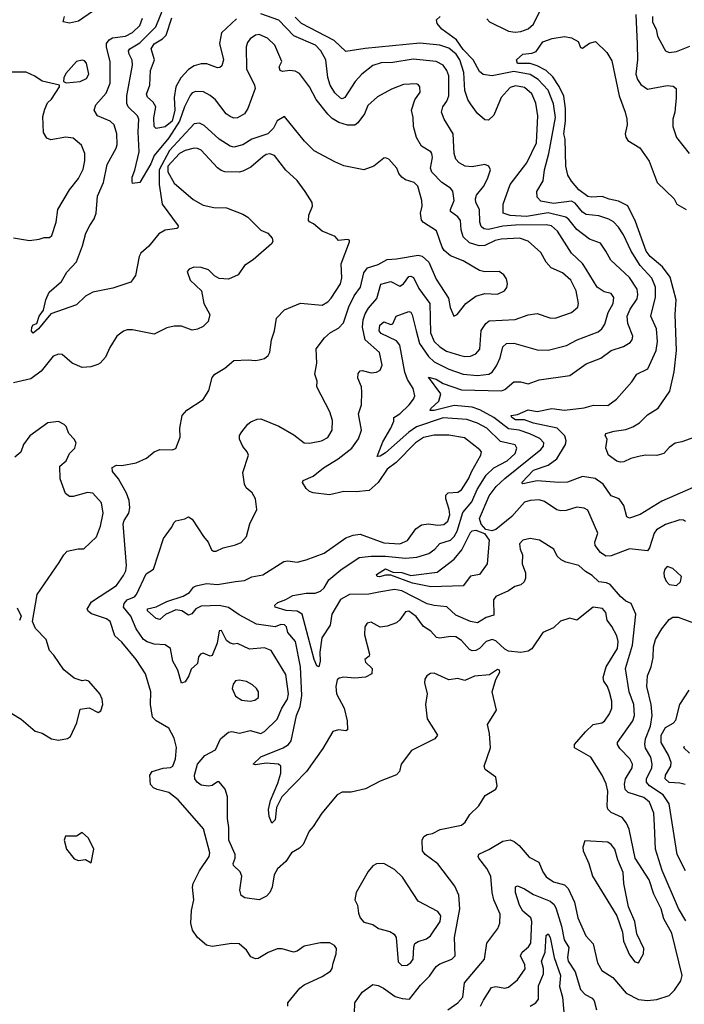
# Model space of a CAD drawing. Extents: x 2133489 to 2292442, y 756223 to 916462.
# Tile 285 of 463: x 2185320 to 2188999, y 881736 to 887187. Entities that reach past the tile are written whole.
import ezdxf

# ---------------------------------------------------------------- set-up
doc = ezdxf.new("R2010")
doc.units = 0

msp = doc.modelspace()

# ---------------------------------------------------------------- linework, layer by layer
at = {"layer": '0CON20XD'}
for points in [[(2185800.9, 887285), (2185645, 887178.2), (2185595, 887166.7), (2185561.2, 887175), (2185568.1, 887205)], [(2186997.6, 883152.4), (2186907.8, 883025), (2186770.4, 882885), (2186742.1, 882825), (2186735, 882758), (2186715, 882738.8), (2186701.1, 882775), (2186697.9, 882815), (2186708.9, 882865), (2186749.2, 882960.7), (2186765.3, 883015), (2186766.2, 883055), (2186753.3, 883065), (2186685, 883071.2), (2186625, 883061.4), (2186612.5, 883065), (2186655, 883105.5), (2186778.9, 883155), (2186807.3, 883175), (2186822.7, 883195), (2186852.8, 883335), (2186872, 883385), (2186880.9, 883445), (2186875, 883603.3), (2186846.1, 883745), (2186804.4, 883795), (2186797.5, 883825), (2186785, 883836.9), (2186765, 883838.5), (2186735, 883825.4), (2186630.3, 883840.3), (2186535, 883892.3), (2186475, 883932.7), (2186425, 883943), (2186325, 883939.9), (2186295.8, 883925), (2186272.2, 883897.8), (2186255, 883889.3), (2186218.1, 883915), (2186185, 883920), (2186126.1, 883893.9), (2186095, 883866.2), (2186075, 883872.5), (2186026.9, 883915), (2186028, 883925), (2186075, 883937.1), (2186134.4, 883965.6), (2186225.7, 883995), (2186259.2, 884015), (2186281.4, 884045), (2186296.8, 884053.2), (2186354.1, 884065.9), (2186415, 884060), (2186514.1, 884075.9), (2186565, 884082.7), (2186605, 884101.5), (2186666.1, 884113.9), (2186782.6, 884187.4), (2186805, 884190.6), (2186855, 884184.4), (2186905, 884195.6), (2187005, 884233.6), (2187125, 884317.5), (2187165, 884333.3), (2187205, 884338.1), (2187335, 884290.4), (2187424.8, 884285.2), (2187466.1, 884303.9), (2187512.3, 884367.7), (2187545, 884390.5), (2187583.4, 884396.6), (2187635, 884388.3), (2187668.1, 884391.9), (2187689.2, 884410.8), (2187700.2, 884445), (2187698, 884475), (2187678.1, 884535), (2187679.2, 884555), (2187692.6, 884567.4), (2187745, 884570.7), (2187765, 884584.7), (2187804.8, 884645), (2187823.6, 884686.4), (2187872.9, 884775), (2187875.5, 884795), (2187866.9, 884805), (2187781.5, 884871.5), (2187695, 884885.9), (2187615, 884887.3), (2187555, 884874), (2187511.8, 884845), (2187404.4, 884735.6), (2187355, 884697.5), (2187304.7, 884625.3), (2187255, 884580), (2187182.4, 884572.4), (2187115, 884575.4), (2187035, 884556.2), (2186945, 884567.3), (2186924, 884575), (2186905, 884590.8), (2186886, 884625), (2186888.8, 884635), (2186945, 884658.9), (2187001.4, 884705), (2187082.7, 884755), (2187157.8, 884815), (2187195, 884865.7), (2187212.7, 884915), (2187195.4, 885005), (2187211.5, 885055), (2187214.5, 885125), (2187211.9, 885155), (2187191.5, 885201.5), (2187192.9, 885227.1), (2187205, 885243.1), (2187215, 885244.5), (2187265, 885231.4), (2187295, 885235.8), (2187315, 885246.2), (2187326.7, 885275), (2187311.1, 885345), (2187231.7, 885415), (2187218, 885485), (2187221.6, 885525), (2187232.5, 885557.5), (2187250.8, 885589.2), (2187296.4, 885643.6), (2187318.3, 885721.8), (2187375, 885737.2), (2187425, 885710.5), (2187445, 885724.5), (2187475, 885764.7), (2187485, 885766.8), (2187499.4, 885759.4), (2187528.7, 885698.7), (2187590.2, 885615), (2187593.2, 885453.2), (2187615, 885404.6), (2187645.4, 885375), (2187682.2, 885352.2), (2187755, 885328.6), (2187785, 885322.2), (2187815.7, 885324.3), (2187845, 885337.7), (2187866.7, 885363.3), (2187874.7, 885465.3), (2187900.8, 885505), (2187919.6, 885520.4), (2188063.1, 885526.9), (2188135, 885552.7), (2188185, 885560.6), (2188255, 885535.6), (2188285, 885533.8), (2188374, 885566), (2188409.4, 885595), (2188413.3, 885615), (2188399.6, 885685), (2188370, 885745), (2188325, 885785.4), (2188262.6, 885812.6), (2188235, 885844.2), (2188205, 885898.6), (2188135, 885961.1), (2188086.7, 885976.7), (2187985, 885971.1), (2187952.5, 885965), (2187895, 885936.2), (2187864.1, 885934.1), (2187810.5, 885950.5), (2187775.3, 885985), (2187763.3, 886023.2), (2187760, 886075), (2187745.4, 886095), (2187705.4, 886125), (2187704.1, 886135), (2187725.2, 886185), (2187716.9, 886236.9), (2187704.4, 886254.4), (2187657.5, 886285), (2187602.2, 886342.2), (2187594.6, 886365), (2187604.5, 886424.5), (2187601.9, 886445), (2187595, 886455.7), (2187545, 886487.1), (2187516.4, 886535), (2187499.7, 886595), (2187498.4, 886645), (2187489.7, 886685), (2187507.8, 886742.2), (2187536.1, 886785), (2187534.5, 886814.5), (2187525, 886826.9), (2187515, 886831.1), (2187445, 886827.7), (2187378.3, 886801.7), (2187300.6, 886759.4), (2187248, 886712), (2187228.1, 886665), (2187191.8, 886615), (2187175, 886602.8), (2187135, 886603.1), (2187087.4, 886617.4), (2187049.7, 886639.7), (2187025, 886662.9), (2186961.5, 886745), (2186923.3, 886815), (2186868.7, 886888.7), (2186845, 886901.1), (2186815, 886904.6), (2186775, 886899.4), (2186762.5, 886905), (2186757.1, 886925), (2186770.8, 886955), (2186732.9, 887045), (2186692.2, 887085), (2186645, 887104.7), (2186625, 887101.2), (2186595, 887080), (2186580.6, 887059.4), (2186574.2, 887035.8), (2186574.7, 886915), (2186619.4, 886825), (2186622.9, 886805), (2186582.5, 886695), (2186564, 886666), (2186525, 886642.5), (2186505, 886641.8), (2186485, 886650), (2186463.5, 886665), (2186403, 886743), (2186375, 886766.9), (2186337.2, 886787.2), (2186295, 886789.5), (2186275, 886781.1), (2186263.4, 886766.6), (2186232.5, 886705), (2186204.9, 886625.1), (2186145, 886532.5), (2186064.6, 886435.4), (2186045, 886387.8), (2185985, 886286.2), (2185945, 886280), (2185941.7, 886291.7), (2185941.9, 886315), (2185957, 886353), (2185981.8, 886455), (2185975.7, 886565.7), (2185979.6, 886635), (2185972.7, 886655), (2185920.5, 886705), (2185913.5, 886723.5), (2185912.7, 886765), (2185944.7, 886935), (2185941.8, 886961.8), (2185925.3, 886995), (2185922.5, 887015), (2185929.6, 887025), (2185985, 887059.1), (2186073.4, 887146.6), (2186118.6, 887255)], [(2187742.5, 885555), (2187789.2, 885615), (2187845, 885656.9), (2187895, 885670.5), (2187965, 885667.3), (2188003.1, 885685), (2188016, 885704), (2188020, 885725), (2188015, 885751.2), (2188000.6, 885775), (2187975, 885792.2), (2187895, 885790.6), (2187865, 885797.8), (2187775, 885852.3), (2187705, 885878.5), (2187669.4, 885909.4), (2187657.8, 885927.8), (2187627.6, 886017.6), (2187555, 886064.2), (2187545, 886076.7), (2187538.9, 886115), (2187547.3, 886155), (2187546.4, 886185), (2187523.3, 886265), (2187502.9, 886285), (2187455, 886300.9), (2187435.6, 886315), (2187419.4, 886335), (2187406.9, 886365), (2187363.3, 886415), (2187345, 886422), (2187335, 886419.2), (2187280, 886375), (2187225, 886355.8), (2187115, 886378.1), (2187065, 886399.4), (2186950.5, 886460.5), (2186895.7, 886515), (2186785, 886650), (2186745, 886626.7), (2186724.8, 886585.2), (2186693.1, 886555), (2186605, 886525.2), (2186555, 886493.2), (2186505, 886481.5), (2186485, 886486.2), (2186425, 886525.4), (2186341.7, 886601.7), (2186315, 886613.6), (2186285, 886610), (2186148.4, 886461.6), (2186092.7, 886355), (2186092.5, 886275), (2186109.3, 886165), (2186197.1, 886045), (2186196, 886035), (2186188.9, 886031.1), (2186125, 886021.1), (2186089.5, 886000.5), (2186035, 885932.2), (2185990, 885895), (2185980.4, 885875), (2185960.3, 885769.7), (2185935, 885734.2), (2185835, 885700.5), (2185725, 885677.7), (2185685, 885655.5), (2185635, 885607.5), (2185491.5, 885558.5), (2185424.2, 885475), (2185395, 885451.9), (2185385, 885462.5), (2185387.3, 885485), (2185395, 885497.5), (2185414.5, 885505.5), (2185427.8, 885545), (2185452.2, 885577.8), (2185463.8, 885635), (2185482.7, 885677.3), (2185552, 885738), (2185581.7, 885788.3), (2185633.6, 885846.4), (2185668.2, 885935), (2185686.7, 886005), (2185707.5, 886047.5), (2185731.8, 886085), (2185742.3, 886115), (2185750.1, 886209.9), (2185784.2, 886285.8), (2185804.7, 886385.3), (2185854.5, 886475), (2185859.2, 886495), (2185857.1, 886555), (2185842.7, 886605), (2185821.4, 886625), (2185751.1, 886655), (2185732.2, 886685), (2185740.5, 886715), (2185799.3, 886780.7), (2185820.5, 886835), (2185821.4, 886955), (2185800.9, 887035), (2185801.1, 887055), (2185815.5, 887074.5), (2185834.5, 887085.5), (2185905, 887096.1), (2185945, 887115.3), (2185984.7, 887155), (2186000, 887195)], [(2186519.2, 887190.8), (2186436.8, 887113.2), (2186425.6, 887055), (2186448.7, 886965), (2186439.2, 886930.8), (2186428.6, 886921.4), (2186415, 886920), (2186355, 886941.9), (2186325, 886942.6), (2186285, 886931.6), (2186255, 886910.3), (2186211.1, 886865), (2186184.1, 886815), (2186175.8, 886755), (2186179.4, 886685), (2186163.9, 886625), (2186125, 886593.3), (2186075, 886583.6), (2186064.7, 886594.7), (2186063, 886643), (2186072.9, 886705), (2186059.3, 886729.3), (2186028.1, 886758.1), (2186021.5, 886775), (2186039.6, 886825), (2186044.2, 886905), (2186065.3, 886965), (2186048.4, 887025), (2186065, 887053.2), (2186110, 887080), (2186130, 887100), (2186162.7, 887197.3)], [(2189008.1, 882198.1), (2188966.7, 882266.7), (2188877.4, 882477.4), (2188840.3, 882595), (2188833.4, 882726.6), (2188829.5, 882795), (2188806.8, 882855), (2188775, 882880.7), (2188687.9, 882907.9), (2188671.3, 882925), (2188667.3, 882955), (2188673.9, 882985), (2188710, 883045), (2188712.5, 883065), (2188697.3, 883095), (2188641.3, 883151.3), (2188628.5, 883175), (2188629.6, 883185), (2188714.3, 883305.7), (2188723.7, 883335), (2188720.4, 883395), (2188694, 883466), (2188674.2, 883595), (2188711.9, 883725), (2188730.6, 883895), (2188705, 883954), (2188675, 883967.5), (2188645, 883994.4), (2188589, 884059), (2188569.1, 884069.1), (2188525, 884074.4), (2188489.6, 884109.6), (2188451.4, 884131.4), (2188415, 884164.5), (2188343.1, 884183.1), (2188316.7, 884196.7), (2188295, 884216.7), (2188276, 884255), (2188198, 884305), (2188145, 884315.4), (2188105, 884304.5), (2188086.5, 884285), (2188089.6, 884255), (2188104.2, 884225), (2188102, 884175), (2188119.5, 884125), (2188120, 884095), (2188113.3, 884075), (2188095, 884058.5), (2188061.5, 884048.5), (2188025, 884024.4), (2187955, 883994), (2187942.9, 883975), (2187945, 883890), (2187902, 883878), (2187855, 883848.2), (2187815, 883855.5), (2187735, 883890.4), (2187685, 883936), (2187615, 883942.9), (2187575, 883953.8), (2187435, 884025.7), (2187395, 884032.4), (2187307.3, 884017.3), (2187253.2, 884006.8), (2187145, 884004.5), (2187095, 883977.2), (2187048.2, 883895), (2187038.2, 883835), (2186993.1, 883765), (2186981.8, 883685), (2186983.8, 883636.2), (2186975, 883604), (2186965, 883608.8), (2186949.7, 883645), (2186884.4, 883895), (2186855, 883912.7), (2186794.6, 883915.4), (2186733.8, 883935), (2186732, 883945), (2186749.6, 883960.4), (2186793.9, 883976.1), (2186831.7, 883998.3), (2186905, 884012.3), (2186955, 884012.1), (2186985, 884023.8), (2187005, 884041.9), (2187030.4, 884085), (2187098.5, 884141.5), (2187198.9, 884208.9), (2187265, 884217.3), (2187345, 884216.5), (2187454.8, 884205.2), (2187518.7, 884211.3), (2187585, 884232.4), (2187617.7, 884255), (2187645, 884286.2), (2187705, 884305.3), (2187725.1, 884324.9), (2187741.3, 884355), (2187772.1, 884457.9), (2187822.8, 884517.2), (2187851.7, 884585), (2187901.9, 884665), (2187945, 884705.8), (2188017.7, 884745), (2188063.4, 884785), (2188072.3, 884815), (2188062.9, 884832.9), (2187981.9, 884851.9), (2187905.2, 884925.2), (2187855, 884953.6), (2187795, 884973.6), (2187665, 884982.3), (2187517.2, 884932.8), (2187475, 884903.5), (2187345, 884789.5), (2187315, 884770), (2187298, 884768), (2187330.6, 884849.4), (2187373.8, 884925), (2187390.5, 884965), (2187391.9, 884985), (2187425, 885004.6), (2187476.8, 885055), (2187500.4, 885085), (2187506.8, 885105), (2187497.6, 885145), (2187467.3, 885195), (2187452.4, 885235), (2187425, 885385.4), (2187405, 885409.3), (2187320.1, 885450.1), (2187310.6, 885465), (2187313.2, 885495), (2187335, 885513.2), (2187375, 885499.4), (2187385, 885502.5), (2187404.7, 885545.3), (2187475, 885570.6), (2187485, 885567.5), (2187492.5, 885552.5), (2187514.8, 885465), (2187533.3, 885393.3), (2187582.5, 885322.5), (2187615, 885293), (2187695, 885252.5), (2187775, 885223.9), (2187855, 885216.7), (2187916.1, 885223.9), (2187935, 885235.5), (2187959.9, 885270.1), (2187979.4, 885315), (2187994.7, 885375.3), (2188015, 885393.5), (2188055, 885396.2), (2188185, 885359.1), (2188245, 885356.9), (2188346.5, 885383.5), (2188406.4, 885413.6), (2188521.7, 885458.3), (2188543.1, 885475), (2188558.5, 885501.5), (2188576.9, 885565), (2188605.4, 885615), (2188608.6, 885648.6), (2188595, 885670), (2188555, 885680.6), (2188516.2, 885706.2), (2188456.3, 885806.3), (2188435, 885837.1), (2188374, 885895), (2188296.9, 886015), (2188264.4, 886045), (2188235, 886050.8), (2188065, 886049), (2187995, 886043), (2187915, 886024.8), (2187889.1, 886029.1), (2187875, 886041.1), (2187866.9, 886065), (2187865.3, 886135), (2187845.4, 886175), (2187842.3, 886195), (2187849.6, 886215), (2187887.3, 886262.7), (2187909.6, 886305), (2187925.6, 886355.6), (2187916.2, 886375), (2187894.3, 886384.3), (2187825, 886372.9), (2187786.3, 886376.3), (2187753.5, 886393.5), (2187734.6, 886415), (2187725.2, 886445.2), (2187719.8, 886555), (2187669.6, 886635), (2187655.7, 886675), (2187662.9, 886705), (2187684.4, 886735), (2187695.3, 886764.7), (2187695.8, 886875), (2187685.3, 886905), (2187665, 886934.5), (2187625, 886955.3), (2187498.7, 886968.7), (2187385, 886949.3), (2187321.7, 886948.3), (2187275, 886932.7), (2187214.8, 886885.2), (2187176.1, 886845), (2187119.1, 886755), (2187105, 886748.2), (2187095, 886751.5), (2187065, 886781.1), (2187039.2, 886825), (2187026.2, 886866.2), (2187015.4, 886965), (2186986.7, 887015), (2186957.1, 887045), (2186836.9, 887096.9), (2186755, 887184.7), (2186655, 887218.8)], [(2189005, 884408.6), (2188995, 884416.5), (2188975, 884418.5), (2188895, 884391.8), (2188845, 884362.5), (2188832.4, 884345), (2188806.6, 884263.4), (2188795, 884245.7), (2188695, 884257.8), (2188595, 884218.9), (2188565, 884216.7), (2188535, 884236.7), (2188505.5, 884275), (2188504.5, 884295), (2188520.4, 884345), (2188465, 884472), (2188445, 884482.5), (2188405, 884487.5), (2188345, 884469.1), (2188315, 884467.8), (2188293.9, 884473.9), (2188225, 884518.9), (2188195, 884528.2), (2188145, 884525.3), (2188114.8, 884515.2), (2188044, 884436), (2187956.5, 884363.5), (2187933.4, 884356.6), (2187901.1, 884365), (2187874.3, 884394.3), (2187866.1, 884425), (2187919.3, 884550.7), (2187958.4, 884601.6), (2188005, 884646.8), (2188205, 884807.7), (2188219.2, 884825), (2188221.8, 884845), (2188198.8, 884868.8), (2188144, 884894), (2188085, 884914.5), (2188025, 884921.1), (2187945.2, 884985), (2187866.7, 885026.7), (2187825, 885041.8), (2187725, 885051.5), (2187615, 885022.6), (2187593.1, 885023.1), (2187596.5, 885035), (2187639.7, 885075), (2187650.5, 885115), (2187582.9, 885207.1), (2187625, 885197.5), (2187665, 885173.2), (2187765, 885137.8), (2187987.6, 885132.4), (2188005, 885138.5), (2188055, 885181.3), (2188092.6, 885182.6), (2188135, 885170.6), (2188195, 885192.1), (2188365, 885217.8), (2188455, 885281.8), (2188537.5, 885312.5), (2188595, 885356.2), (2188662.6, 885377.4), (2188699.6, 885400.4), (2188711.1, 885415), (2188713.8, 885435), (2188686.5, 885505), (2188683.5, 885545), (2188698.8, 885585), (2188738.5, 885641.5), (2188742.5, 885665), (2188738.1, 885695), (2188695, 885758.7), (2188591.9, 885855), (2188565.4, 885905), (2188535, 885950), (2188475, 885970.9), (2188405, 886025.3), (2188360.2, 886080.2), (2188342.6, 886092.6), (2188245, 886116.6), (2188125, 886097.6), (2188035, 886103), (2187996.9, 886115), (2187996.8, 886165), (2188035.3, 886275), (2188127.5, 886395), (2188181.1, 886505), (2188187.8, 886655), (2188177.6, 886725), (2188155, 886776.4), (2188115, 886811.1), (2188065, 886820.4), (2188035, 886810.4), (2187984.5, 886755), (2187945, 886657.5), (2187915, 886630), (2187895, 886631.8), (2187855, 886667.4), (2187815, 886720.5), (2187800.3, 886745), (2187784.6, 886794.6), (2187779.3, 886895), (2187755.5, 886965), (2187736.9, 886995), (2187695, 887028), (2187645, 887045.7), (2187535, 887055.7), (2187232.8, 887027.2), (2187125, 887010.8), (2187060.7, 887070.7), (2186880, 887165), (2186845, 887200.9)], [(2189047.3, 884597.3), (2188875, 884520.9), (2188755, 884447.3), (2188695, 884426.9), (2188680.6, 884435), (2188665, 884496.7), (2188638, 884535), (2188595, 884550), (2188549.6, 884615), (2188505, 884645.8), (2188435, 884658.2), (2188353, 884627), (2188305, 884624.1), (2188185, 884633.3), (2188105, 884618), (2188099.2, 884625), (2188165, 884693.1), (2188245, 884720.6), (2188293.4, 884755), (2188340.9, 884835), (2188344.8, 884855.2), (2188337.8, 884882.2), (2188295, 884925.5), (2188165, 884953.7), (2188115, 884971.6), (2188065, 884971.2), (2188044.5, 884985), (2188041.2, 884995), (2188075, 885001.5), (2188135, 885027.7), (2188185, 885018), (2188265, 885033.3), (2188335, 885024.5), (2188445, 885038), (2188497, 885053), (2188575, 885050), (2188624.6, 885085.4), (2188708.7, 885181.3), (2188736.5, 885223.5), (2188796.6, 885253.4), (2188842.7, 885355), (2188851.1, 885405), (2188844.7, 885474.7), (2188813.5, 885545), (2188839, 885651), (2188838.8, 885705), (2188820, 885755), (2188754.2, 885825), (2188705.7, 885905), (2188662.2, 885995), (2188635, 886038.5), (2188607.3, 886067.3), (2188582, 886082), (2188525, 886100), (2188455, 886107.6), (2188435, 886121.6), (2188395, 886171.1), (2188375, 886181.7), (2188275, 886169.7), (2188205, 886182.5), (2188185, 886203.6), (2188183.6, 886235), (2188217.9, 886295), (2188224.7, 886355), (2188248.6, 886445), (2188285.6, 886645), (2188275, 886720.6), (2188245, 886795.8), (2188189.7, 886855), (2188145, 886882.5), (2188055, 886900.2), (2187935, 886875.8), (2187885, 886882.5), (2187865, 886900), (2187831.1, 886965), (2187775, 887020.7), (2187737.4, 887075), (2187656.2, 887135), (2187630.5, 887165), (2187627.1, 887185), (2187647.1, 887205)], [(2187905, 887190.6), (2187920.3, 887175), (2188025, 887123.9), (2188062.8, 887117.2), (2188095, 887121.8), (2188133.8, 887136.2), (2188165, 887162), (2188205, 887244.3)], [(2188730, 887215), (2188738.7, 887051.3), (2188739.2, 886965), (2188730.9, 886885), (2188739.2, 886855), (2188758.7, 886828.7), (2188795, 886801.1), (2188905, 886821.9), (2188937.8, 886817.8), (2188954, 886805), (2188954.5, 886754.5), (2188946.2, 886675), (2188934.7, 886635), (2188935.4, 886595.4), (2188955.8, 886535), (2189025.7, 886445.7)], [(2188823.2, 887205), (2188823, 887173), (2188842.5, 887135), (2188850.3, 887095), (2188886.7, 887026.7), (2188895, 887014.3), (2188914.6, 887004.6), (2188955, 887010), (2189029.3, 887040.7)], [(2189077.5, 884882.5), (2188985, 884849.6), (2188947.8, 884842.2), (2188915, 884819.2), (2188886.2, 884785), (2188846.8, 884773.2), (2188785.9, 884775.9), (2188755, 884770.8), (2188702.9, 884757.1), (2188665, 884739.2), (2188645, 884737.5), (2188625, 884742.5), (2188580, 884775), (2188563.9, 884813.9), (2188572, 884865), (2188561.2, 884885), (2188563.8, 884895), (2188611.3, 884908.7), (2188675, 884917.1), (2188715, 884932.9), (2188750.6, 884955), (2188795, 884998.6), (2188854.4, 885035.6), (2188919.6, 885130.4), (2188942.1, 885237.9), (2188956, 885355), (2188948.4, 885555), (2188954.1, 885635), (2188921.5, 885761.5), (2188878.8, 885818.8), (2188810.3, 885875), (2188787.3, 885905), (2188729.5, 886069.5), (2188686, 886156), (2188635, 886182.3), (2188582.9, 886192.9), (2188545, 886208.2), (2188485, 886203.6), (2188465, 886208.4), (2188414.5, 886245), (2188375, 886293.3), (2188354.2, 886325), (2188343.8, 886375), (2188339.6, 886525), (2188332.8, 886555), (2188341.9, 886625), (2188341.9, 886695), (2188332.3, 886762.3), (2188306.8, 886816.8), (2188270.9, 886870.9), (2188234.5, 886904.5), (2188185, 886930.6), (2188145, 886943.6), (2188075, 886943.2), (2188069.6, 886965), (2188105, 886996.2), (2188155, 887000.8), (2188178.9, 887011.1), (2188215, 887064.2), (2188267, 887083), (2188335, 887094.4), (2188375, 887086.5), (2188412, 887065), (2188425, 887033.3), (2188435, 887028), (2188475, 887056), (2188506.7, 887066.7), (2188570, 887005), (2188598.3, 886958.3), (2188638.2, 886765), (2188672.2, 886675), (2188680.4, 886635), (2188683.6, 886605), (2188672.5, 886555), (2188675.6, 886535.6), (2188687.1, 886517.1), (2188753.3, 886476.7), (2188805, 886403.8), (2188849.5, 886285), (2188942.7, 886195), (2188957.8, 886165), (2189010, 886135)], [(2185576.7, 886836.7), (2185655, 886844.4), (2185689.4, 886860.6), (2185701.9, 886885), (2185689.5, 886945), (2185678.2, 886958.2), (2185665, 886962.2), (2185635, 886954.2), (2185575, 886888), (2185563.8, 886863.8), (2185562.5, 886845), (2185576.7, 886836.7)], [(2185285, 885979.2), (2185375, 885963.5), (2185427.9, 885972.1), (2185455, 885980.8), (2185485, 885981.2), (2185497.7, 885992.3), (2185521.4, 886065), (2185531.4, 886135), (2185595.7, 886245), (2185645, 886307.5), (2185670.8, 886359.2), (2185681.1, 886405), (2185679.6, 886445), (2185661.7, 886491.7), (2185615, 886530), (2185575, 886536), (2185492.3, 886522.3), (2185470.5, 886530.5), (2185451.2, 886561.2), (2185448.8, 886651.2), (2185458.7, 886691.3), (2185474.6, 886725.4), (2185495, 886746), (2185540, 886815), (2185540, 886825), (2185445, 886845.7), (2185403.8, 886873.8), (2185355, 886895.7), (2185276.8, 886896.8)], [(2186804, 881725), (2186804, 881745), (2186870, 881825), (2186895.5, 881844.5), (2186995, 881890), (2187040.3, 881919.7), (2187050, 881935), (2187055.5, 881964.5), (2187071.2, 882015), (2187073.3, 882045), (2187061.7, 882061.7), (2187036.1, 882076.1), (2186985, 882075.8), (2186895, 882057.5), (2186855, 882030), (2186835, 882024.2), (2186773, 882043), (2186745, 882043.5), (2186695, 882023.5), (2186640.3, 881989.7), (2186625, 881987.5), (2186598.8, 881998.8), (2186575, 882036), (2186535, 882071.4), (2186495, 882073.5), (2186385, 882056.2), (2186354.2, 882064.2), (2186305, 882105.6), (2186276.1, 882146.1), (2186267.5, 882185), (2186270.6, 882255), (2186284.4, 882315), (2186277.1, 882385), (2186280.6, 882405), (2186315.5, 882475), (2186369.5, 882555), (2186371.8, 882575), (2186337.7, 882707.7), (2186198, 882868), (2186145, 882907.8), (2186080, 882925), (2186060, 882935), (2186043.6, 882953.6), (2186040, 883005), (2186053.3, 883025), (2186115, 883043.8), (2186155, 883046), (2186167.5, 883055), (2186182.2, 883095), (2186187, 883157), (2186175, 883210), (2186145.7, 883265), (2186075, 883305.6), (2186055, 883326), (2186043.2, 883395), (2186045.4, 883465.4), (2186015.5, 883565), (2185965, 883645.6), (2185885, 883741.1), (2185845.8, 883775.8), (2185821.5, 883855), (2185799.8, 883869.8), (2185717.8, 883897.8), (2185700.2, 883910.2), (2185693.3, 883923.3), (2185716.9, 883963.1), (2185855.8, 884054.2), (2185895, 884109.4), (2185906.9, 884135), (2185911.6, 884165), (2185893.3, 884395), (2185898.8, 884415), (2185923.6, 884455), (2185930, 884485), (2185925.5, 884525), (2185911.1, 884565), (2185866.5, 884645), (2185834.4, 884685), (2185832.4, 884707.6), (2185855, 884720), (2185885, 884718), (2185965, 884733.6), (2186021.2, 884758.8), (2186065, 884794.4), (2186095, 884806.7), (2186164.1, 884805.9), (2186185, 884813.3), (2186208.1, 884875), (2186205.8, 884925), (2186219.2, 884995), (2186245.5, 885024.5), (2186335.4, 885084.6), (2186367, 885133), (2186386, 885205), (2186400, 885225), (2186455, 885258), (2186505, 885300), (2186585, 885304), (2186625, 885299.2), (2186645, 885304.2), (2186675, 885311.2), (2186695, 885327.5), (2186704.1, 885345.9), (2186713.3, 885415), (2186730, 885465), (2186741.9, 885535), (2186785, 885580), (2186875, 885618.1), (2186995, 885607.1), (2187025, 885624.5), (2187045, 885644.4), (2187096.7, 885725), (2187102.7, 885757.3), (2187100, 885835), (2187146.1, 885956.1), (2187145.8, 885965.8), (2187135, 885970), (2187085, 885963.3), (2187065.8, 885985.8), (2186995, 886016), (2186946.8, 886056.8), (2186925, 886066.7), (2186918.8, 886075), (2186920, 886105), (2186940, 886155), (2186938.6, 886175), (2186900, 886235), (2186855, 886295.7), (2186793.5, 886353.5), (2186730, 886435), (2186705, 886443.1), (2186685, 886439.4), (2186665, 886426.9), (2186599.4, 886370.6), (2186555, 886348.1), (2186535, 886343.1), (2186455, 886344.5), (2186435, 886351.2), (2186415, 886367.3), (2186325, 886464.1), (2186305, 886474.2), (2186285, 886474.8), (2186235, 886462.7), (2186205, 886446.4), (2186139.4, 886375), (2186140, 886345), (2186175, 886282.1), (2186280.4, 886190.4), (2186335, 886159.4), (2186395, 886147.5), (2186465, 886145.8), (2186555, 886110.8), (2186583.2, 886093.2), (2186655, 886021.2), (2186693.3, 886005), (2186717.7, 885977.7), (2186720.7, 885959.3), (2186713.3, 885945), (2186613, 885857), (2186565, 885826), (2186530, 885775), (2186475, 885750), (2186425, 885754), (2186397.7, 885767.7)], [(2187174, 881685), (2187174.4, 881745), (2187216.6, 881803.4), (2187275, 881846), (2187305, 881840.8), (2187334.5, 881824.5), (2187398.3, 881778.3), (2187437.6, 881767.6), (2187477.5, 881765), (2187538.3, 881841.7), (2187588.5, 881891.5), (2187625, 881945.6), (2187645, 881960), (2187712, 881985), (2187731.1, 882005), (2187727.3, 882105), (2187755.8, 882265), (2187750.3, 882340.3), (2187729.5, 882389.5), (2187634.1, 882514.1), (2187565, 882565.8), (2187549.2, 882585), (2187548, 882645), (2187558, 882665), (2187575, 882676.9), (2187605, 882680.6), (2187647.2, 882702.8), (2187765, 882727.1), (2187785.7, 882745), (2187812.6, 882787.4), (2187860.8, 882835), (2187897.3, 882892.7), (2187955, 882926.7), (2187964, 882945), (2187955, 882992.5), (2187897.5, 883035), (2187892, 883055), (2187927.1, 883155), (2187920.8, 883235), (2187908.8, 883285), (2187960, 883365), (2187934.5, 883465), (2187955.7, 883534.3), (2187978.6, 883575), (2187975.5, 883585.5), (2187965, 883590), (2187920, 883560), (2187838.3, 883551.7), (2187785, 883528), (2187745, 883540), (2187695, 883532), (2187615, 883570), (2187593.4, 883566.6), (2187573.8, 883555), (2187562, 883535), (2187560.8, 883515), (2187575.7, 883455), (2187567.1, 883395), (2187575.7, 883315.7), (2187633.3, 883225), (2187617.5, 883205), (2187489.5, 883140.5), (2187431.2, 883065), (2187421.9, 883025), (2187405, 883006.9), (2187315, 882970.9), (2187235, 882928.9), (2187155, 882909.6), (2187105, 882910.7), (2187076.7, 882895), (2186993.3, 882795), (2186945, 882720), (2186922, 882695), (2186889.4, 882620.6), (2186869.3, 882600.7), (2186824.4, 882575), (2186792.7, 882527.3), (2186746.7, 882485), (2186727.9, 882452.1), (2186718.1, 882385), (2186705.4, 882354.6), (2186685.8, 882335), (2186645, 882313.6), (2186566, 882326), (2186545, 882337.5), (2186538.6, 882368.6), (2186549.4, 882445), (2186539.8, 882469.8), (2186504, 882505), (2186500.8, 882515), (2186513.1, 882545), (2186512.2, 882565), (2186477.1, 882645), (2186478.4, 882715), (2186470.7, 882765), (2186471.1, 882885), (2186457.7, 882927.7), (2186425, 882967.1), (2186415, 882967.1), (2186385, 882947.2), (2186365, 882943.7), (2186325, 882949.7), (2186301.8, 882965), (2186289.1, 882985), (2186286.7, 883005), (2186304.6, 883065.4), (2186345, 883113.9), (2186402.9, 883145), (2186431.5, 883205), (2186475, 883243.1), (2186495, 883245.6), (2186536.6, 883236.6), (2186595, 883252.5), (2186655, 883235.6), (2186675, 883245.6), (2186745.2, 883314.8), (2186771.8, 883375), (2186802.3, 883425), (2186808.3, 883455), (2186792.3, 883562.3), (2186711.8, 883695), (2186675, 883709.4), (2186592.7, 883702.7), (2186525, 883733.8), (2186505, 883730), (2186485, 883734.4), (2186465, 883750), (2186436.2, 883805), (2186425, 883803.3), (2186412.5, 883735), (2186385, 883666.7), (2186375, 883664), (2186335, 883679.2), (2186321.2, 883675), (2186310.5, 883659.5), (2186305, 883622.5), (2186268.7, 883591.3), (2186256.9, 883555), (2186235, 883522), (2186215, 883513.8), (2186195.7, 883585), (2186166.9, 883635), (2186154.3, 883705), (2186125.4, 883725.4), (2186065, 883729.5), (2186025, 883742.1), (2186005.3, 883755.3), (2185963.8, 883815), (2185934.2, 883885), (2185895.3, 883935), (2185898.4, 883955), (2185914.7, 883975), (2185955, 883991.6), (2185967.2, 884005), (2186020.8, 884119.2), (2186060, 884145), (2186115.8, 884315), (2186160.6, 884375), (2186175, 884404), (2186185, 884411.9), (2186233.3, 884423.3), (2186255, 884434), (2186275, 884420.8), (2186336.9, 884325), (2186362.9, 884295), (2186382.4, 884252.4), (2186392.5, 884245), (2186407.5, 884245), (2186446.8, 884263.2), (2186515, 884278.9), (2186545, 884292.9), (2186574.5, 884325.5), (2186594.4, 884395), (2186632.9, 884475), (2186625.8, 884535), (2186606.7, 884566.7), (2186573.1, 884595), (2186563.5, 884615), (2186555, 884680), (2186586, 884775), (2186578.8, 884795), (2186554.5, 884824.5), (2186537.1, 884865), (2186537.5, 884885), (2186549.2, 884905), (2186582.8, 884947.2), (2186600.3, 884959.7), (2186634.3, 884975.7), (2186655, 884977.5), (2186755, 884935.5), (2186838.1, 884888.1), (2186894.7, 884844.7), (2186925, 884841.5), (2186990, 884855), (2187025, 884874.4), (2187049.6, 884915), (2187051.9, 884968.1), (2187036.6, 885016.6), (2186964.4, 885155), (2186965.7, 885185.7), (2186954.2, 885225), (2186965.6, 885285), (2186960.6, 885365), (2187007.1, 885425), (2187040.8, 885455), (2187085, 885478.1), (2187112.4, 885507.6), (2187142.1, 885597.9), (2187171.6, 885658.4), (2187206.2, 885705), (2187225.2, 885785), (2187245, 885812.8), (2187305, 885831.9), (2187355, 885859.3), (2187405, 885862), (2187525, 885883.1), (2187547.7, 885877.7), (2187584.2, 885844.2), (2187625, 885750.8), (2187693.6, 885645), (2187703, 885593), (2187722.5, 885545), (2187742.5, 885555)], [(2186397.7, 885767.7), (2186365, 885802), (2186325, 885815.6), (2186283, 885817), (2186257.5, 885805), (2186247, 885793), (2186263.3, 885745), (2186326.1, 885686.1), (2186338.8, 885615), (2186372.5, 885555), (2186362.5, 885515), (2186335, 885488.8), (2186305, 885474), (2186275, 885468), (2186215, 885489.2), (2186175, 885490), (2186135, 885480.8), (2186065, 885445.8), (2185945, 885470.6), (2185915, 885469.4), (2185895, 885462.5), (2185858, 885435), (2185818.7, 885371.3), (2185795, 885318), (2185766, 885285), (2185752.4, 885277.6), (2185714.1, 885264.1), (2185665, 885262), (2185610, 885285), (2185555, 885334), (2185534.4, 885335.6), (2185505, 885324.2), (2185439.1, 885240.9), (2185381.7, 885198.3), (2185285, 885176.2)], [(2185275.8, 883345.8), (2185327.5, 883315), (2185405, 883247.5), (2185445, 883236.7), (2185495, 883206.2), (2185535, 883197.5), (2185585, 883207.5), (2185601.7, 883218.3), (2185636.7, 883295), (2185655, 883370), (2185705, 883376.7), (2185755, 883351.2), (2185768.8, 883361.2), (2185779.2, 883395), (2185775.8, 883425), (2185763.3, 883455), (2185702.5, 883525), (2185685, 883530), (2185665, 883526.2), (2185622.3, 883542.3), (2185565, 883586.7), (2185509.4, 883669.4), (2185484, 883695), (2185466.7, 883755), (2185407, 883817), (2185390, 883855), (2185415.7, 884004.3), (2185538, 884182), (2185563.3, 884225), (2185582.5, 884245), (2185642.7, 884257.3), (2185675, 884256.7), (2185745, 884324), (2185766.3, 884383.7), (2185782.5, 884455), (2185772.2, 884512.2), (2185725, 884565.7), (2185695, 884568.9), (2185615, 884546.2), (2185595, 884546.7), (2185574.1, 884564.1), (2185543.8, 884645), (2185542, 884715), (2185578, 884745), (2185595.8, 884785), (2185624.6, 884815.4), (2185632.2, 884845), (2185621.9, 884865), (2185591.4, 884895), (2185576.2, 884935), (2185566.2, 884945), (2185535, 884962.5), (2185475, 884955.7), (2185376.6, 884883.4), (2185341.2, 884835), (2185326.6, 884793.4), (2185293.8, 884765)], [(2187595, 884047.2), (2187495, 884067.6), (2187375, 884110.9), (2187345, 884111.2), (2187311.8, 884101.8), (2187298.8, 884105), (2187294.2, 884115), (2187345, 884146.1), (2187385, 884127.5), (2187435, 884125.8), (2187485, 884110.6), (2187630.9, 884129.1), (2187725, 884199.5), (2187768, 884252), (2187815, 884346.9), (2187825, 884356.8), (2187845, 884360.4), (2187892.3, 884342.3), (2187919.1, 884305), (2187907.5, 884175), (2187865.8, 884115), (2187815, 884105.4), (2187775, 884053.3), (2187595, 884047.2)], [(2188955, 884054.4), (2188978, 884075), (2188983.8, 884105), (2188935, 884149.2), (2188905, 884160), (2188891.4, 884145), (2188885.7, 884125), (2188887.1, 884105), (2188898.7, 884078.7), (2188915, 884059.2), (2188955, 884054.4)], [(2185305, 883930), (2185327.5, 883885), (2185319.3, 883860.7)], [(2187690.8, 881705), (2187745.6, 881745), (2187772.5, 881775), (2187782.9, 881855), (2187893.1, 881985), (2187905.8, 882075), (2187967.5, 882155), (2187978.6, 882185), (2187979.4, 882235), (2187944.6, 882314.6), (2187934.6, 882355), (2187928.6, 882445), (2187905, 882487.1), (2187861.4, 882545), (2187857.5, 882555), (2187862, 882568), (2187917.8, 882592.2), (2187995, 882638.8), (2188035, 882646.2), (2188058.1, 882638.1), (2188085.8, 882615), (2188139.7, 882549.7), (2188193.7, 882523.7), (2188215, 882470), (2188235, 882441.8), (2188274.8, 882414.8), (2188335, 882396.7), (2188356.8, 882376.8), (2188392.1, 882302.1), (2188410.4, 882215), (2188454.5, 882115), (2188495, 882071.2), (2188518.2, 881965), (2188542.6, 881922.6), (2188602.5, 881885), (2188678, 881798), (2188745, 881762.7), (2188795, 881757.8), (2188847.8, 881762.2), (2188915, 881784.4), (2188945.5, 881815), (2188980, 881865), (2188986.4, 881895), (2188929.7, 882129.7), (2188885, 882210), (2188871.2, 882265), (2188829.7, 882345), (2188803.8, 882425), (2188727.8, 882545), (2188693.5, 882705), (2188679.1, 882739.1), (2188655, 882769.4), (2188595, 882797.7), (2188576.4, 882816.4), (2188571.5, 882835), (2188576.1, 882915), (2188566.3, 882956.3), (2188544.8, 883004.8), (2188482.5, 883105), (2188391.2, 883155), (2188391.2, 883175), (2188451.4, 883245), (2188495, 883284.3), (2188542.5, 883295), (2188556.4, 883303.6), (2188585.8, 883344.2), (2188597.1, 883375), (2188597.3, 883415), (2188585, 883464), (2188574, 883495), (2188552.9, 883525), (2188549.6, 883545), (2188567.1, 883605), (2188628.7, 883705), (2188633, 883745), (2188625.2, 883775.2), (2188598, 883828), (2188572.2, 883862.2), (2188565.2, 883905.2), (2188546.8, 883926.8), (2188495, 883935.3), (2188405, 883862.5), (2188365, 883874), (2188313.8, 883856.2), (2188275, 883820), (2188216.7, 883795), (2188155.8, 883704.2), (2188135, 883691.2), (2188095, 883683.1), (2188025, 883691.6), (2188005, 883702.3), (2187955, 883747.3), (2187935, 883754.7), (2187901.5, 883745), (2187865, 883706.2), (2187845.7, 883694.3), (2187825, 883692.8), (2187810.7, 883700.7), (2187765, 883750.8), (2187735, 883769.3), (2187705, 883771.8), (2187645, 883762.1), (2187627, 883767), (2187595, 883802.5), (2187555, 883827.8), (2187515, 883883.5), (2187475, 883912.7), (2187455, 883909.4), (2187425, 883864.2), (2187405, 883847.1), (2187355, 883828.6), (2187315, 883824.4), (2187265, 883851.9), (2187243.7, 883846.3), (2187230.8, 883825), (2187228.8, 883781.2), (2187257.1, 883675), (2187255, 883663.3), (2187230, 883645), (2187235, 883630), (2187272, 883595), (2187269.2, 883565), (2187235, 883546.9), (2187175, 883541.1), (2187115, 883547.3), (2187087.9, 883542.1), (2187077.1, 883532.9), (2187070, 883495), (2187073.6, 883455), (2187115.5, 883375), (2187133.1, 883305), (2187133.9, 883256.1), (2187125, 883250), (2187085, 883255.6), (2187053.4, 883246.6), (2186997.6, 883152.4)], [(2189005.3, 882475), (2188958.8, 882565), (2188915.3, 882845), (2188882.3, 882895), (2188805.5, 882945.5), (2188790, 882965), (2188790, 882985), (2188818.4, 883045), (2188821.7, 883065), (2188814.4, 883104.4), (2188784.4, 883154.4), (2188781.1, 883175), (2188784.8, 883205), (2188811.7, 883275), (2188821, 883335), (2188815.3, 883395), (2188790.9, 883495), (2188796.1, 883553.9), (2188816.4, 883603.6), (2188826.9, 883655), (2188828.5, 883715), (2188838.8, 883755), (2188873.8, 883815), (2188915, 883866.9), (2188935, 883879.5), (2188965, 883879.5), (2189065, 883841.9)], [(2186595, 883413.3), (2186620.7, 883419.3), (2186642, 883435), (2186642, 883465), (2186630, 883485), (2186608.8, 883505), (2186575, 883522.9), (2186535, 883531.2), (2186515, 883526), (2186501.1, 883508.9), (2186496.7, 883485), (2186515, 883441.2), (2186548.7, 883418.7), (2186595, 883413.3)], [(2189003.1, 882953.1), (2188975, 882960.9), (2188915, 882963.1), (2188893.4, 882983.4), (2188895.3, 883005), (2188924.7, 883055), (2188926, 883075), (2188912.3, 883115), (2188871.4, 883185), (2188871.5, 883225), (2188895, 883268.2), (2188937.4, 883292.6), (2188951.8, 883308.2), (2188974, 883396), (2189025.7, 883475)], [(2189027.1, 883127.1), (2188995.8, 883155), (2189000, 883165)], [(2185715, 882520), (2185730, 882595), (2185700, 882655), (2185665, 882687.5), (2185635, 882667.5), (2185573.6, 882666.4), (2185566.7, 882645), (2185578.6, 882595), (2185621.7, 882541.7), (2185645, 882531.2), (2185685, 882537.5), (2185715, 882520)], [(2188745, 881966.2), (2188772.9, 882015), (2188774.4, 882045), (2188737, 882127), (2188725.7, 882195), (2188689.5, 882275), (2188663.8, 882405), (2188660.8, 882465), (2188630.9, 882535), (2188614.6, 882595), (2188595, 882620.5), (2188575, 882632.7), (2188448.8, 882641.2), (2188438, 882605), (2188439.2, 882585), (2188470, 882515), (2188490.8, 882445), (2188625.9, 882225.9), (2188656.7, 882135), (2188662.1, 882085), (2188695, 882009.2), (2188725, 881972), (2188745, 881966.2)], [(2187435, 881950), (2187465, 881953.3), (2187485, 881966.5), (2187498, 881985), (2187501.9, 882055), (2187508.1, 882071.9), (2187525.5, 882084.5), (2187571.7, 882098.3), (2187594.4, 882115), (2187647.5, 882195), (2187650.4, 882225), (2187635, 882249.5), (2187525, 882306.2), (2187439.3, 882439.3), (2187395, 882482.7), (2187335, 882515.4), (2187295, 882513.2), (2187275, 882502.7), (2187248.4, 882471.6), (2187183.3, 882355), (2187175.8, 882315), (2187189.2, 882285), (2187195, 882240), (2187203.9, 882213.9), (2187225, 882190), (2187275, 882177.5), (2187306.4, 882156.4), (2187368.7, 882138.7), (2187393.8, 882125), (2187404, 882105), (2187415, 881972), (2187435, 881950)], [(2187870.9, 881725), (2187888.1, 881758.1), (2187931.9, 881828.1), (2187955, 881835.3), (2188005, 881825.5), (2188025, 881830.5), (2188075, 881872.2), (2188118.3, 881931.7), (2188116.6, 881955), (2188092.3, 882005), (2188101.8, 882025), (2188137.3, 882055), (2188150.3, 882075), (2188155.9, 882195), (2188149.2, 882215), (2188105, 882250.9), (2188087, 882285), (2188065.5, 882355), (2188064.2, 882385.8), (2188075, 882391.2), (2188115, 882375.6), (2188163.9, 882343.9), (2188257.2, 882307.2), (2188278.1, 882288.1), (2188290.5, 882265), (2188319.2, 882169.2), (2188333.2, 882093.2), (2188360.5, 882050.5), (2188352, 881995), (2188355.8, 881975), (2188395.7, 881915.7), (2188425, 881817.5), (2188450, 881790), (2188489.1, 881769.1), (2188500, 881755), (2188513.4, 881705)], [(2188146.4, 881725), (2188177.3, 881745), (2188192.8, 881765), (2188191.4, 881838.6), (2188220.4, 881905), (2188220, 881935), (2188208.3, 881975), (2188228, 882025), (2188235, 882116.2), (2188245, 882125.7), (2188256.7, 882106.7), (2188279.3, 881995), (2188312.8, 881895), (2188309, 881835), (2188325.2, 881775), (2188332.7, 881692.7)]]:
    msp.add_lwpolyline(points, dxfattribs=at)

doc.saveas('drawing.dxf')
